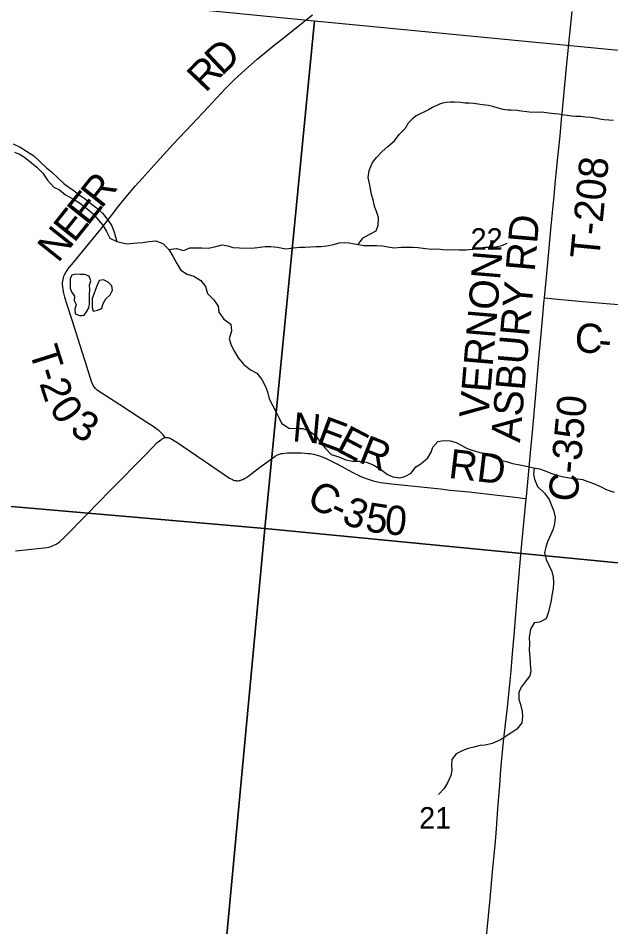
# Model space of a CAD drawing. Extents: x 1410790 to 1770854, y 566777 to 831614.
# Drawn here: x 1641677 to 1647761, y 722318 to 731649 of the extents above; entities that cross this region are included whole.
import ezdxf

# ---------------------------------------------------------------- set-up
doc = ezdxf.new("R2010")
doc.units = 0
for name, color, linetype in [('GM_X_County_Road', 7, 'Continuous'), ('GM_X_County_Road_Text', 7, 'Continuous'), ('GM_X_Minor_Lake', 7, 'Continuous'), ('GM_X_Minor_River', 7, 'Continuous'), ('GM_X_Section', 7, 'Continuous'), ('GM_X_Section_Text', 7, 'Continuous'), ('GM_X_Township_Road', 7, 'Continuous'), ('GM_X_Township_Road_Text', 7, 'Continuous')]:
    doc.layers.add(name, color=color, linetype=linetype)

msp = doc.modelspace()

# ---------------------------------------------------------------- linework, layer by layer
at = {"layer": 'GM_X_County_Road'}
for points in [[(1646893.1, 726716.2), (1646894.8, 726733.5), (1646941, 727223.4), (1646959.6, 727435.7), (1646987.5, 727746.1), (1647026.3, 728187.2), (1647045, 728399.6), (1647066.1, 728638), (1647074.1, 728722.2), (1647079.4, 728776.7)], [(1647079.4, 728776.7), (1647251.7, 728759.9), (1647512.6, 728738), (1647675.7, 728722.7), (1647839, 728707.9), (1648132.6, 728682.1), (1648312.1, 728664.7), (1648491.6, 728647.7), (1648719.7, 728627), (1648850.1, 728614.7), (1649094.7, 728589.8), (1649207.8, 728579.3), (1649302, 728570.6), (1649580.5, 728544.7), (1649607.2, 728542.9), (1649626.6, 728542.9), (1649643, 728544.4), (1649655.5, 728546), (1649668.6, 728549.1), (1649682.1, 728554), (1649690.4, 728558.7), (1649698.4, 728564.1), (1649708, 728572.2)], [(1641649.2, 726180.5), (1641812.6, 726196), (1641942.8, 726210), (1641990.8, 726218.6), (1642015.2, 726225.2), (1642036.6, 726233.4), (1642065.6, 726247.3), (1642087, 726260.3), (1642105, 726274.6), (1642152.9, 726318.7), (1642382.2, 726552.7), (1642622.6, 726799.4), (1642990.3, 727173.8), (1643105.6, 727291.1), (1643126.8, 727309.7), (1643141.8, 727320.7), (1643151.7, 727327.1), (1643160.3, 727331.8), (1643168.9, 727336.1), (1643176.8, 727339.5), (1643184.5, 727342.1)], [(1643184.5, 727342.1), (1643191.8, 727343.1), (1643198.5, 727343.8), (1643206.8, 727343.4), (1643215.7, 727342.2), (1643225.1, 727339.6), (1643232.8, 727337.1), (1643242.2, 727333), (1643250.1, 727329.2), (1643265.2, 727320.4), (1643305.3, 727294.7), (1643792.7, 726961.6), (1643847.3, 726926.1), (1643876.1, 726911.6), (1643888.1, 726906.5), (1643897.7, 726903.3), (1643905.6, 726901.6), (1643914.6, 726900.2), (1643922.7, 726899.1), (1643932.2, 726899.6), (1643944.7, 726901), (1643954.9, 726902.7), (1643971.2, 726907.7), (1643982.8, 726912.6), (1643999.3, 726921.3), (1644014.7, 726929.9), (1644044.6, 726950.8), (1644080, 726976.6), (1644155.7, 727033.7), (1644300.9, 727142.4), (1644316.6, 727152.5), (1644340.6, 727164.8), (1644360.4, 727172.3), (1644376.6, 727177.4), (1644392.7, 727180.6), (1644412.7, 727182.9), (1644442.3, 727185.2), (1644519.3, 727185.9), (1644582.8, 727184.2), (1644619.6, 727182.5), (1644651.4, 727180.2), (1644671.8, 727177.9), (1644691.1, 727175.1), (1644708.5, 727171.7), (1644733, 727166.1), (1644769.2, 727156.1), (1644830.7, 727132.1), (1644962.3, 727064.7), (1645105.2, 726986.5), (1645193.6, 726944.4), (1645249.2, 726923), (1645290, 726908.2), (1645322.9, 726898), (1645364.8, 726887.3), (1645396, 726881), (1645426, 726877.1), (1645508.8, 726867.5), (1646014.1, 726815), (1646109.4, 726804.1), (1646189.2, 726795.6), (1646302.8, 726783.8), (1646807.9, 726726.6), (1646856, 726720.3), (1646893.1, 726716.2)], [(1646470, 722082.7), (1646521.3, 722605.2), (1646547, 722882.8), (1646575.7, 723193.2), (1646586.6, 723323.9), (1646602.2, 723530.2), (1646614.8, 723697.6), (1646620.3, 723768.4), (1646629, 723881.8), (1646639, 724010.1), (1646644.8, 724076.7), (1646659.9, 724221.7), (1646680.5, 724400.6), (1646690.7, 724485.1), (1646699.9, 724569.3), (1646709.9, 724677.6), (1646723.2, 724811.7), (1646736.5, 724946.7), (1646753.2, 725125.9), (1646763.2, 725239.2), (1646769, 725310.9), (1646785, 725525.8), (1646802, 725738), (1646841.4, 726178.3), (1646893.1, 726716.2)]]:
    msp.add_lwpolyline(points, dxfattribs=at)
at = {"layer": 'GM_X_Minor_Lake'}
for points in [[(1642210.3, 728972), (1642209.9, 728928), (1642211.5, 728877.9), (1642225.1, 728837.7), (1642254.7, 728793.4), (1642252.3, 728751.4), (1642274, 728709.2), (1642257.6, 728661.2), (1642263.1, 728613.1), (1642305, 728594.8), (1642329.3, 728597.6)], [(1642329.3, 728597.6), (1642353, 728600.4), (1642377.2, 728632.2), (1642403.6, 728676), (1642407.9, 728716.1), (1642410.3, 728762.1), (1642408.7, 728814.2), (1642411.1, 728860.2), (1642409.5, 728906.3), (1642423.9, 728952.2), (1642404.3, 728998.5), (1642360.5, 729016.8), (1642314.6, 729017.2), (1642270.6, 729019.6), (1642226.6, 729011.9), (1642210.3, 728972)], [(1642507.9, 728955.5), (1642487.5, 728907.7), (1642471.1, 728863.7), (1642452.7, 728815.8), (1642438.3, 728769.9), (1642437.6, 728679.8), (1642447.2, 728639.7), (1642493.3, 728649.3), (1642517.2, 728661.6)], [(1642517.2, 728661.6), (1642535.4, 728671), (1642549.8, 728718.9), (1642576.2, 728768.8), (1642620.5, 728808.4), (1642644.9, 728856.3), (1642637.3, 728900.4), (1642599.6, 728936.8), (1642551.9, 728963.2), (1642507.9, 728955.5)]]:
    msp.add_lwpolyline(points, dxfattribs=at)
at = {"layer": 'GM_X_Minor_River'}
for points in [[(1647787.2, 730598.2), (1647739.3, 730602.5), (1647689.4, 730606.8), (1647647.5, 730613.2), (1647601.6, 730621.5), (1647553.7, 730629.8), (1647501.8, 730632.2), (1647453.9, 730638.5), (1647402, 730638.9), (1647360.1, 730643.2), (1647314.2, 730649.5), (1647258.3, 730657.9), (1647226.4, 730662.1), (1647182.5, 730668.4), (1647120.6, 730672.8), (1647072.7, 730679.2), (1647004.9, 730683.6), (1646948.9, 730682), (1646899, 730686.4), (1646841.2, 730694.8), (1646799.3, 730701), (1646739.4, 730705.5), (1646705.4, 730705.7), (1646657.5, 730712), (1646605.7, 730726.4), (1646549.9, 730742.8), (1646506, 730751.1), (1646442.2, 730759.6), (1646398.3, 730767.9), (1646350.4, 730774.2), (1646306.5, 730776.5), (1646264.5, 730776.8), (1646218.6, 730783.1), (1646156.8, 730785.5), (1646114.8, 730787.8), (1646072.9, 730784.1), (1646032.9, 730776.4), (1646002.8, 730766.6), (1645930.7, 730733), (1645888.6, 730709.3), (1645840.5, 730685.6), (1645810.4, 730671.8), (1645762.3, 730646.1), (1645720.1, 730612.4), (1645681.9, 730572.6), (1645649.1, 730517.4)], [(1645168.7, 729324.6), (1645219.2, 729392), (1645281.5, 729427.5), (1645351.7, 729467), (1645374.2, 729522.9), (1645374.9, 729601), (1645355.4, 729663.2), (1645335.9, 729717.5), (1645320.5, 729783.7), (1645303, 729837.9), (1645293.5, 729898), (1645282, 729950.2), (1645268.5, 730014.4), (1645281.1, 730084.4), (1645313.8, 730168.2), (1645356.2, 730219.9), (1645414.7, 730281.5), (1645473.1, 730331.2), (1645541.5, 730390.7), (1645588, 730456.4), (1645649.1, 730517.4)], [(1641626.8, 730360.6), (1641696.4, 730326), (1641764, 730285.3), (1641837.5, 730236.7), (1641900.9, 730176.1), (1641966.3, 730113.5), (1642017.9, 730073), (1642085.3, 730010.4), (1642144.8, 729951.8), (1642196.4, 729913.3), (1642252, 729876.8), (1642303.6, 729834.3), (1642355.3, 729801.9), (1642420.8, 729751.3), (1642480.3, 729700.7), (1642543.8, 729648.1), (1642595.2, 729581.6), (1642638.6, 729515.2), (1642664, 729450.9), (1642689.2, 729356.6)], [(1641638, 730274.4), (1641689.8, 730251.9), (1641741.4, 730221.5), (1641814.9, 730162.8), (1641868.5, 730120.3), (1641929.9, 730057.7), (1641979.2, 729985.2), (1642044.5, 729912.6), (1642100.2, 729886.1), (1642163.8, 729835.5), (1642239.3, 729792.8), (1642306.9, 729752.2), (1642380.3, 729693.5), (1642445.8, 729640.9), (1642501.2, 729576.4), (1642546.7, 729524), (1642584.1, 729457.6), (1642619.5, 729391.2), (1642689.2, 729356.6)], [(1642689.2, 729356.6), (1642793.3, 729332.3), (1642900.8, 729340.8), (1642952.8, 729344.4), (1643022.9, 729355.8), (1643088.8, 729361.3), (1643160.6, 729336.7), (1643222, 729274.1), (1643265.3, 729203.7), (1643304.7, 729129.3), (1643348, 729060.8), (1643413.6, 729020.2), (1643481.4, 729001.7), (1643551, 728957), (1643598.4, 728892.6), (1643621.7, 728822.3), (1643687.1, 728755.7), (1643728.5, 728691.2), (1643736, 728629.1), (1643789.3, 728558.6), (1643858.8, 728505.9), (1643868.2, 728433.8), (1643843.5, 728357.9), (1643864.9, 728291.6), (1643898.4, 728225.3), (1643935.8, 728162.9), (1643993.1, 728094.3), (1644062.6, 728039.7), (1644128.2, 728003.1), (1644179.6, 727938.6), (1644217, 727866.2), (1644236.5, 727812), (1644253.9, 727741.7), (1644291.2, 727669.3), (1644328.5, 727594.9), (1644356.1, 727540.7), (1644381.6, 727490.4), (1644455.1, 727439.7), (1644535, 727435.1), (1644598.9, 727434.5), (1644666.6, 727408), (1644730.2, 727363.4), (1644775.6, 727294.9), (1644827, 727234.4), (1644890.4, 727167.8), (1644968.1, 727143.2), (1645041.8, 727112.5), (1645109.6, 727099.9), (1645179.5, 727099.4), (1645253.4, 727090.8), (1645329, 727058.1), (1645396.6, 727019.5), (1645468.1, 726964.9), (1645523.8, 726938.4), (1645593.7, 726929.8), (1645645.8, 726943.4), (1645712, 726976.9), (1645758.5, 727042.6), (1645810.7, 727074.2), (1645883.2, 727133.7), (1645915.7, 727193.5), (1645934.1, 727245.4), (1645984.6, 727303.1), (1646044.6, 727312.6), (1646110.5, 727308.1), (1646172.3, 727291.6), (1646224, 727263.1), (1646285.7, 727230.6), (1646337.5, 727214.1), (1646407.2, 727193.5), (1646463, 727175), (1646518.8, 727154.6), (1646630.3, 727109.6), (1646700.1, 727093), (1646751.9, 727076.6), (1646827.7, 727061.9), (1646909.5, 727045.2), (1646967.4, 727032.8), (1647029.2, 727022.2), (1647087, 727001.8), (1647146.7, 726977.2), (1647208.5, 726956.7), (1647262.3, 726942.2), (1647332.2, 726929.7), (1647396, 726921.1), (1647471.9, 726910.5), (1647523.7, 726892.1), (1647583.4, 726871.5), (1647661.1, 726836.9), (1647712.8, 726808.4), (1647796.5, 726781.7)], [(1643222.3, 729273.6), (1643298, 729283.5), (1643377.7, 729262.8), (1643437.9, 729292.4), (1643509.9, 729289.8), (1643563.8, 729291.3), (1643631.7, 729286.8), (1643705.8, 729306.2), (1643769.9, 729321.7), (1643827.8, 729311.2), (1643879.6, 729292.8), (1643947.5, 729290.2), (1644071.3, 729289.2), (1644133.3, 729294.7), (1644211.4, 729304.1), (1644269.3, 729305.6), (1644339.2, 729299), (1644425, 729282.3), (1644505, 729289.7), (1644567, 729299.2), (1644620.9, 729298.8), (1644676.9, 729302.3), (1644732.9, 729303.8), (1644784.9, 729305.4), (1644846.9, 729310.9), (1644912.9, 729326.4), (1644971, 729342), (1645023, 729345.5), (1645074.9, 729343.1), (1645146.7, 729328.5), (1645228.5, 729313.8), (1645288.5, 729313.3), (1645356.4, 729314.8), (1645418.4, 729312.3), (1645470.2, 729301.8), (1645538.1, 729289.3), (1645608.1, 729296.7), (1645668, 729298.2), (1645730, 729297.7), (1645783.9, 729295.3), (1645857.7, 729284.7), (1645923.6, 729278.1), (1645983.6, 729279.6), (1646037.5, 729273.2), (1646089.4, 729270.8), (1646147.4, 729272.3), (1646203.3, 729271.8), (1646275.2, 729269.3), (1646345.2, 729276.7), (1646417.3, 729290.1), (1646469.3, 729297.7), (1646523.3, 729299.3), (1646579.2, 729302.8), (1646643.3, 729314.3), (1646695.4, 729337.9)], [(1646973.5, 727031.7), (1646968.8, 726966.7), (1646978.3, 726914.5), (1647009.7, 726840.2), (1647079, 726771.5), (1647126.4, 726705), (1647147.9, 726654.8), (1647175.3, 726586.5), (1647190.8, 726522.3), (1647184.2, 726460.3), (1647167.7, 726400.3), (1647143.2, 726340.4), (1647110.7, 726270.6), (1647092.2, 726218.7), (1647079.8, 726162.7), (1647097.1, 726090.5), (1647128.5, 726024.2), (1647156, 725965.9), (1647169.5, 725907.7), (1647173, 725855.6), (1647168.5, 725791.5), (1647155.9, 725719.5), (1647147.5, 725669.5), (1647135, 725609.6), (1647122.5, 725551.6), (1647095.9, 725479.7), (1647027.6, 725446.2), (1646975.6, 725438.6), (1646935.1, 725374.9), (1646924.4, 725290.9), (1646927.8, 725226.8), (1646921.3, 725158.7), (1646928.7, 725088.6), (1646934.1, 725020.4), (1646939.4, 724948.3), (1646931, 724894.3), (1646880.5, 724834.6), (1646842.1, 724780.9), (1646815.6, 724723), (1646817, 724654.9), (1646832.6, 724602.7), (1646849.9, 724530.5), (1646855.5, 724480.4), (1646848.9, 724414.3), (1646796.4, 724346.7), (1646746.1, 724313.1), (1646687.9, 724277.5), (1646627.6, 724239.9), (1646541.4, 724200.6), (1646471.3, 724185.1), (1646419.3, 724179.5), (1646353.2, 724164.1), (1646297.1, 724148.5), (1646243, 724128.9), (1646174.8, 724095.4), (1646128.3, 724035.7), (1646125.8, 723981.7), (1646129.3, 723925.6), (1646118.9, 723873.6), (1646088.3, 723803.8), (1646051.8, 723740), (1645993.3, 723676.4)]]:
    msp.add_lwpolyline(points, dxfattribs=at)
at = {"layer": 'GM_X_Section'}
for points in [[(1639487.3, 732138), (1644719.7, 731623.2), (1644209.7, 726409.1), (1639000.5, 726861.2)], [(1644719.7, 731623.2), (1650006.1, 731111.7), (1649488.2, 725896.1), (1644209.7, 726409.1)], [(1639000.5, 726861.2), (1644209.7, 726409.1), (1643714.4, 721104.3), (1638531.6, 721590.1)], [(1644209.7, 726409.1), (1649488.2, 725896.1), (1649035.6, 720646.7), (1643714.4, 721104.3)]]:
    msp.add_lwpolyline(points, close=True, dxfattribs=at)
at = {"layer": 'GM_X_Township_Road'}
for points in [[(1643184.5, 727342.1), (1643175.3, 727355.8), (1643164, 727370.8), (1643152.4, 727385), (1643141.9, 727395.2), (1643125, 727410.6), (1643105, 727426.7), (1643074.6, 727447.8), (1642941.3, 727536), (1642720.9, 727680.2), (1642530.5, 727801.9), (1642502.4, 727820.7), (1642486.2, 727832.3), (1642470.4, 727847.7), (1642456.5, 727862.3), (1642447.5, 727875.8), (1642438.9, 727895.4), (1642430.6, 727917.9), (1642383.3, 728071.5), (1642314.2, 728287), (1642230.1, 728549.5), (1642170.9, 728736.8), (1642156.1, 728785.4), (1642145.6, 728826.3), (1642139.8, 728862.6), (1642135.9, 728890.5), (1642133.6, 728913), (1642133.6, 728933.7), (1642135.9, 728949.1), (1642138.8, 728967.1), (1642142.6, 728982.5), (1642147.1, 728998.3), (1642153.5, 729013.3), (1642161.4, 729029.4), (1642169.3, 729043.7), (1642180.1, 729059.5), (1642191, 729074.9), (1642203, 729090.7), (1642243.6, 729141), (1642399.8, 729329.9), (1642525.1, 729481.3), (1642644.6, 729637.5), (1642710.4, 729723), (1642784, 729815.8), (1642878.6, 729923.2), (1642950, 730003.2), (1643102.8, 730174), (1643267.3, 730355.8), (1643458.8, 730557.1), (1643627.1, 730734.9), (1643715.6, 730831.6), (1643805.5, 730927), (1643898.2, 731019.2), (1644006.8, 731118.6), (1644129.5, 731226.8), (1644204.9, 731290.8), (1644304.1, 731371.2), (1644410.3, 731452.8), (1644569.1, 731580.1), (1644699.9, 731685.1)], [(1647079.4, 728776.7), (1647100, 728990.2), (1647113.6, 729137), (1647146.6, 729479.5), (1647179.2, 729826.2), (1647194.6, 729982.5), (1647200.5, 730050.2), (1647217, 730219.8), (1647239.6, 730442.1), (1647251.1, 730567), (1647258.4, 730644.8), (1647263.8, 730703.2), (1647304.3, 731111), (1647340.9, 731486.2), (1647363.7, 731719.5)]]:
    msp.add_lwpolyline(points, dxfattribs=at)

# ---------------------------------------------------------------- texts
at = {"layer": 'GM_X_County_Road_Text'}
for s, rotation, p in [('ASBURY RD', 85.06693, (1646828.2, 727286.6)), ('VERNON-', 85.14824, (1646502.6, 727533.3)), ('C', 354.88437, (1647379.5, 728226.3)), ('-', 354.88903, (1647625, 728204.4)), ('C-350', 84.78036, (1647417.2, 726675.7)), ('N', 355.02852, (1644484.4, 727305.1)), ('E', 339.55481, (1644726.5, 727286.9)), ('E', 332.33288, (1644927.7, 727212.6)), ('R', 338.5506, (1645158.2, 727093.9)), ('RD', 353.17639, (1646087.1, 726929.7)), ('C', 331.72066, (1644623.5, 726656)), ('3', 338.49438, (1644987.1, 726470.4)), ('-', 334.768, (1644856.1, 726531.4)), ('5', 351.33296, (1645229.8, 726383.6)), ('0', 354.53063, (1645430.6, 726353.6))]:
    msp.add_text(s, height=300, rotation=rotation, dxfattribs=at).set_placement(p)
at = {"layer": 'GM_X_Section_Text'}
for s, p in [('22', (1646321.6, 729271.1)), ('21', (1645793.6, 723326.7))]:
    msp.add_text(s, height=221, rotation=0.00001, dxfattribs=at).set_placement(p)
at = {"layer": 'GM_X_Township_Road_Text'}
for s, rotation, p in [('D', 43.31001, (1643767.5, 731051.1)), ('R', 46.39381, (1643600.6, 730875.7)), ('T-208', 84.46556, (1647640.9, 729168.2)), ('R', 51.51461, (1642531.6, 729685.6)), ('E', 51.41381, (1642391.3, 729509.7)), ('E', 51.41649, (1642251.4, 729334.3)), ('N', 51.41699, (1642086.7, 729127.9)), ('T', 287.44965, (1641786.8, 728235.2)), ('-', 287.52859, (1641854.2, 728020.7)), ('2', 288.04417, (1641892.2, 727900.5)), ('0', 303.70592, (1641988.4, 727644.6)), ('3', 329.1214, (1642195.2, 727391.6))]:
    msp.add_text(s, height=300, rotation=rotation, dxfattribs=at).set_placement(p)

doc.saveas('drawing.dxf')
